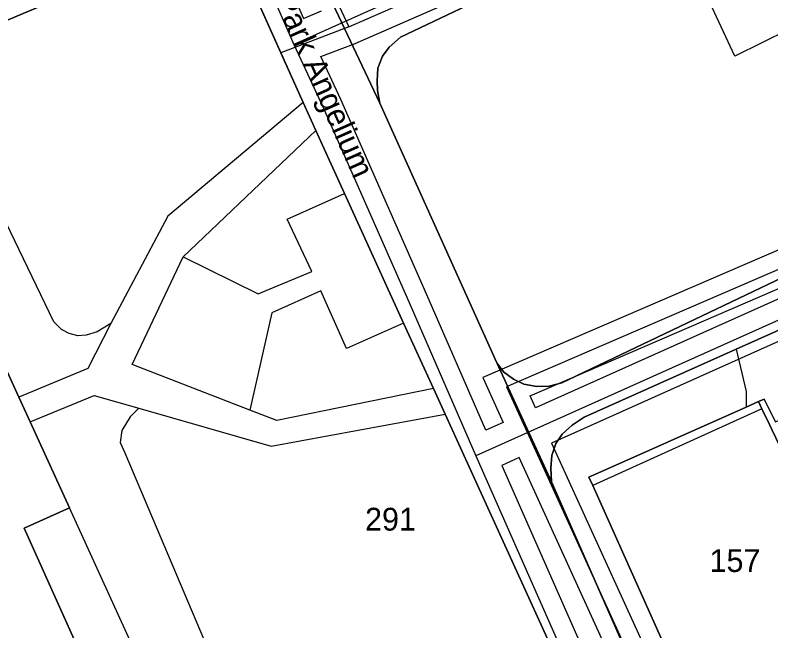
# Model space of a CAD drawing. Extents: x -264070 to -262271, y -1238894 to -1238141.
# Drawn here: x -263399.4 to -263333.1, y -1238576.2 to -1238522.1 of the extents above; entities that cross this region are included whole.
import ezdxf

# ---------------------------------------------------------------- set-up
doc = ezdxf.new("R2010")
doc.units = 0
for name, color, linetype in [('body_kn', 7, 'Continuous'), ('kladpar_druhypozemkov', 7, 'Continuous'), ('kladpar_hranice', 7, 'Continuous'), ('kladpar_parcelnecisla', 7, 'Continuous'), ('kladpar_plochy', 7, 'Continuous'), ('popisy', 7, 'Continuous'), ('tarchy_linie', 7, 'Continuous'), ('zappar_hrandruhpozemk', 7, 'Continuous')]:
    doc.layers.add(name, color=color, linetype=linetype)

msp = doc.modelspace()

# ---------------------------------------------------------------- linework, layer by layer
at = {"layer": 'body_kn'}
for p, q in [((-263374.13, -1238522.45), (-263374.13, -1238522.45)), ((-263370.17, -1238523.18), (-263370.17, -1238523.18)), ((-263370.17, -1238523.18), (-263370.17, -1238523.18)), ((-263369.61, -1238524.63), (-263369.61, -1238524.63)), ((-263369.61, -1238524.63), (-263369.61, -1238524.63)), ((-263365.64, -1238524.08), (-263365.64, -1238524.08)), ((-263375, -1238524.71), (-263375, -1238524.71)), ((-263366.63, -1238524.94), (-263366.63, -1238524.94)), ((-263376.14, -1238525.44), (-263376.14, -1238525.44)), ((-263372.63, -1238525.77), (-263372.63, -1238525.77)), ((-263367.2, -1238525.75), (-263367.2, -1238525.75)), ((-263336.3, -1238525.73), (-263336.3, -1238525.73)), ((-263367.62, -1238526.8), (-263367.62, -1238526.8)), ((-263367.68, -1238527.91), (-263367.68, -1238527.91)), ((-263367.65, -1238528.75), (-263367.65, -1238528.75)), ((-263374.18, -1238529.81), (-263374.18, -1238529.81)), ((-263374.18, -1238529.81), (-263374.18, -1238529.81)), ((-263370.87, -1238529.55), (-263370.87, -1238529.55)), ((-263367.45, -1238529.86), (-263367.45, -1238529.86)), ((-263372.42, -1238530.25), (-263372.42, -1238530.25)), ((-263373.07, -1238532.26), (-263373.07, -1238532.26)), ((-263370.54, -1238537.78), (-263370.54, -1238537.78)), ((-263386.04, -1238539.77), (-263386.04, -1238539.77)), ((-263375.56, -1238540.04), (-263375.56, -1238540.04)), ((-263384.71, -1238543.34), (-263384.71, -1238543.34)), ((-263373.41, -1238544.63), (-263373.41, -1238544.63)), ((-263372.63, -1238546.34), (-263372.63, -1238546.34)), ((-263378.12, -1238546.6), (-263378.12, -1238546.6)), ((-263363.31, -1238546.67), (-263363.31, -1238546.67)), ((-263364.87, -1238547.35), (-263364.87, -1238547.35)), ((-263376.92, -1238548.25), (-263376.92, -1238548.25)), ((-263396.04, -1238549.06), (-263396.04, -1238549.06)), ((-263391.04, -1238549.19), (-263391.04, -1238549.19)), ((-263391.04, -1238549.19), (-263391.04, -1238549.19)), ((-263365.35, -1238549.17), (-263365.35, -1238549.17)), ((-263365.35, -1238549.17), (-263365.35, -1238549.17)), ((-263395.38, -1238549.72), (-263395.38, -1238549.72)), ((-263394.7, -1238550.09), (-263394.7, -1238550.09)), ((-263393.95, -1238550.27), (-263393.95, -1238550.27)), ((-263393.2, -1238550.21), (-263393.2, -1238550.21)), ((-263392.24, -1238549.94), (-263392.24, -1238549.94)), ((-263370.36, -1238551.38), (-263370.36, -1238551.38)), ((-263336.17, -1238551.45), (-263336.17, -1238551.45)), ((-263336.17, -1238551.45), (-263336.17, -1238551.45)), ((-263393.05, -1238553.15), (-263393.05, -1238553.15)), ((-263389.17, -1238552.81), (-263389.17, -1238552.81)), ((-263357.16, -1238552.66), (-263357.16, -1238552.66)), ((-263356.59, -1238553.44), (-263356.59, -1238553.44)), ((-263358.4, -1238553.95), (-263358.4, -1238553.95)), ((-263355.72, -1238554.07), (-263355.72, -1238554.07)), ((-263351.47, -1238554.41), (-263351.47, -1238554.41)), ((-263362.74, -1238554.9), (-263362.74, -1238554.9)), ((-263362.74, -1238554.9), (-263362.74, -1238554.9)), ((-263356.33, -1238554.75), (-263356.33, -1238554.75)), ((-263354.79, -1238554.52), (-263354.79, -1238554.52)), ((-263353.66, -1238554.73), (-263353.66, -1238554.73)), ((-263352.58, -1238554.7), (-263352.58, -1238554.7)), ((-263335.28, -1238555.17), (-263335.28, -1238555.17)), ((-263399.12, -1238555.65), (-263399.12, -1238555.65)), ((-263392.52, -1238555.52), (-263392.52, -1238555.52)), ((-263354.26, -1238555.55), (-263354.26, -1238555.55)), ((-263333.7, -1238555.83), (-263333.7, -1238555.83)), ((-263334.21, -1238556.05), (-263334.21, -1238556.05)), ((-263388.6, -1238556.64), (-263388.6, -1238556.64)), ((-263388.6, -1238556.64), (-263388.6, -1238556.64)), ((-263378.84, -1238556.8), (-263378.84, -1238556.8)), ((-263378.84, -1238556.8), (-263378.84, -1238556.8)), ((-263361.71, -1238557.15), (-263361.71, -1238557.15)), ((-263353.78, -1238556.61), (-263353.78, -1238556.61)), ((-263335.29, -1238556.53), (-263335.29, -1238556.53)), ((-263333.91, -1238556.68), (-263333.91, -1238556.68)), ((-263333.91, -1238556.68), (-263333.91, -1238556.68)), ((-263398.13, -1238557.82), (-263398.13, -1238557.82)), ((-263398.13, -1238557.82), (-263398.13, -1238557.82)), ((-263389.35, -1238557.39), (-263389.35, -1238557.39)), ((-263376.47, -1238557.72), (-263376.47, -1238557.72)), ((-263349.5, -1238557.41), (-263349.5, -1238557.41)), ((-263356.61, -1238557.88), (-263356.61, -1238557.88)), ((-263350.55, -1238558.13), (-263350.55, -1238558.13)), ((-263333.24, -1238558.06), (-263333.24, -1238558.06)), ((-263333.24, -1238558.06), (-263333.24, -1238558.06)), ((-263390.07, -1238558.59), (-263390.07, -1238558.59)), ((-263358.14, -1238558.56), (-263358.14, -1238558.56)), ((-263351.45, -1238558.9), (-263351.45, -1238558.9)), ((-263390.22, -1238559.64), (-263390.22, -1238559.64)), ((-263352.37, -1238559.7), (-263352.37, -1238559.7)), ((-263351.99, -1238559.74), (-263351.99, -1238559.74)), ((-263376.97, -1238559.97), (-263376.97, -1238559.97)), ((-263389.83, -1238560.54), (-263389.83, -1238560.54)), ((-263359.02, -1238560.82), (-263359.02, -1238560.82)), ((-263355.2, -1238560.97), (-263355.2, -1238560.97)), ((-263352.35, -1238560.79), (-263352.35, -1238560.79)), ((-263356.74, -1238561.66), (-263356.74, -1238561.66)), ((-263352.44, -1238561.9), (-263352.44, -1238561.9)), ((-263352.39, -1238563.1), (-263352.39, -1238563.1)), ((-263349.09, -1238562.68), (-263349.09, -1238562.68)), ((-263348.76, -1238563.41), (-263348.76, -1238563.41)), ((-263394.67, -1238565.38), (-263394.67, -1238565.38)), ((-263398.65, -1238567.15), (-263398.65, -1238567.15))]:
    msp.add_line(p, q, dxfattribs=at)
at = {"layer": 'kladpar_druhypozemkov'}
for p, q in [((-263366.76, -1238565.39), (-263366.76, -1238565.39)), ((-263336.73, -1238568.76), (-263336.73, -1238568.76))]:
    msp.add_line(p, q, dxfattribs=at)
at = {"layer": 'kladpar_hranice'}
for points in [[(-263322.33, -1238499.69), (-263319.67, -1238498.47), (-263299.65, -1238489.25), (-263295.89, -1238487.46), (-263294.4, -1238486), (-263293.8, -1238485.42), (-263293.03, -1238483.17), (-263286.54, -1238487.6), (-263315.32, -1238500.15), (-263365.64, -1238524.08), (-263366.63, -1238524.94), (-263367.2, -1238525.75), (-263367.62, -1238526.8), (-263367.68, -1238527.91), (-263367.65, -1238528.75), (-263367.45, -1238529.86), (-263372.34, -1238519.45), (-263371.41, -1238520.44), (-263370.45, -1238520.95), (-263369.44, -1238521.28), (-263368.57, -1238521.43), (-263367.85, -1238521.28), (-263322.33, -1238499.69)], [(-263331.37, -1238620.25), (-263338.28, -1238623.55), (-263340.45, -1238621.95), (-263346.03, -1238617.87), (-263344.17, -1238616.49), (-263343.06, -1238615.3), (-263341.98, -1238613.92), (-263341.02, -1238612.39), (-263340.41, -1238610.69), (-263340.05, -1238608.98), (-263339.96, -1238607.33), (-263340.19, -1238605.62), (-263340.7, -1238603.43), (-263342.52, -1238599.26), (-263361.71, -1238557.15), (-263362.74, -1238554.9), (-263365.35, -1238549.17), (-263370.54, -1238537.78), (-263373.07, -1238532.26), (-263374.18, -1238529.81), (-263394.31, -1238484.87)], [(-263394.31, -1238484.87), (-263374.18, -1238529.81)], [(-263423.02, -1238501.67), (-263410.31, -1238495.37), (-263411.57, -1238492.61), (-263411.74, -1238492.26), (-263405.83, -1238489.45), (-263392.22, -1238519.21), (-263407.37, -1238525.62), (-263411.05, -1238527.18), (-263411.21, -1238526.84), (-263412.28, -1238524.59), (-263413.92, -1238521.14), (-263423.02, -1238501.67)], [(-263280.39, -1238520.43), (-263284.2, -1238522.16), (-263315.92, -1238537.43), (-263351.47, -1238554.41), (-263352.58, -1238554.7), (-263353.66, -1238554.73), (-263354.79, -1238554.52), (-263355.72, -1238554.07), (-263356.59, -1238553.44), (-263357.16, -1238552.66), (-263367.45, -1238529.86), (-263367.65, -1238528.75), (-263367.68, -1238527.91), (-263367.62, -1238526.8), (-263367.2, -1238525.75), (-263366.63, -1238524.94), (-263365.64, -1238524.08), (-263315.32, -1238500.15)], [(-263407.37, -1238525.62), (-263392.22, -1238519.21)], [(-263372.34, -1238519.45), (-263367.45, -1238529.86), (-263357.16, -1238552.66), (-263352.39, -1238563.1), (-263327.96, -1238618.63)], [(-263415.77, -1238529.17), (-263406.33, -1238550.04), (-263402.47, -1238548.32), (-263399.12, -1238555.65), (-263398.13, -1238557.82), (-263394.67, -1238565.38), (-263398.65, -1238567.15), (-263389.34, -1238587.86), (-263423.21, -1238603.17), (-263421.51, -1238606.92), (-263420.97, -1238606.68), (-263420.38, -1238607.97), (-263420.91, -1238608.26), (-263420.75, -1238608.61), (-263420, -1238610.28)], [(-263374.18, -1238529.81), (-263373.07, -1238532.26), (-263370.54, -1238537.78), (-263365.35, -1238549.17), (-263362.74, -1238554.9), (-263361.71, -1238557.15), (-263342.52, -1238599.26)], [(-263325.54, -1238546.7), (-263336.17, -1238551.45), (-263349.5, -1238557.41), (-263350.55, -1238558.13), (-263351.45, -1238558.9), (-263351.99, -1238559.74), (-263352.35, -1238560.79), (-263352.44, -1238561.9), (-263352.39, -1238563.1), (-263357.16, -1238552.66), (-263356.59, -1238553.44), (-263355.72, -1238554.07), (-263354.79, -1238554.52), (-263353.66, -1238554.73), (-263352.58, -1238554.7), (-263351.47, -1238554.41), (-263315.92, -1238537.43)], [(-263327.96, -1238618.63), (-263352.39, -1238563.1), (-263352.44, -1238561.9), (-263352.35, -1238560.79), (-263351.99, -1238559.74), (-263351.45, -1238558.9), (-263350.55, -1238558.13), (-263349.5, -1238557.41), (-263336.17, -1238551.45), (-263325.54, -1238546.7)], [(-263389.34, -1238587.86), (-263398.65, -1238567.15), (-263394.67, -1238565.38), (-263398.13, -1238557.82), (-263399.12, -1238555.65), (-263402.47, -1238548.32)], [(-263320.45, -1238552.35), (-263313.18, -1238549.1), (-263313, -1238549.52), (-263307.39, -1238561.96), (-263324.41, -1238569.63), (-263327.36, -1238563.3), (-263330.14, -1238564.53), (-263333.03, -1238558.51), (-263333.24, -1238558.06), (-263333.91, -1238556.68), (-263334.21, -1238556.05), (-263333.7, -1238555.83), (-263332.71, -1238557.83), (-263322.67, -1238553.34), (-263320.45, -1238552.35)], [(-263332.71, -1238557.83), (-263333.7, -1238555.83), (-263334.21, -1238556.05), (-263335.29, -1238556.53), (-263349.09, -1238562.68), (-263348.76, -1238563.41), (-263339.17, -1238584.79), (-263330.42, -1238604.27)], [(-263333.24, -1238558.06), (-263333.03, -1238558.51), (-263330.14, -1238564.53), (-263329.82, -1238565.18), (-263331.86, -1238566.17), (-263326.11, -1238578.98), (-263339.17, -1238584.79), (-263348.76, -1238563.41), (-263349.09, -1238562.68), (-263335.29, -1238556.53), (-263334.21, -1238556.05), (-263333.91, -1238556.68), (-263333.24, -1238558.06)]]:
    msp.add_lwpolyline(points, dxfattribs=at)
at = {"layer": 'kladpar_plochy'}
for points in [[(-263322.33, -1238499.69), (-263319.67, -1238498.47), (-263299.65, -1238489.25), (-263295.89, -1238487.46), (-263294.4, -1238486), (-263293.8, -1238485.42), (-263293.03, -1238483.17), (-263286.54, -1238487.6), (-263315.32, -1238500.15), (-263365.64, -1238524.08), (-263366.63, -1238524.94), (-263367.2, -1238525.75), (-263367.62, -1238526.8), (-263367.68, -1238527.91), (-263367.65, -1238528.75), (-263367.45, -1238529.86), (-263372.34, -1238519.45), (-263371.41, -1238520.44), (-263370.45, -1238520.95), (-263369.44, -1238521.28), (-263368.57, -1238521.43), (-263367.85, -1238521.28)], [(-263423.02, -1238501.67), (-263410.31, -1238495.37), (-263411.57, -1238492.61), (-263411.74, -1238492.26), (-263405.83, -1238489.45), (-263392.22, -1238519.21), (-263407.37, -1238525.62), (-263411.05, -1238527.18), (-263411.21, -1238526.84), (-263412.28, -1238524.59), (-263413.92, -1238521.14)], [(-263315.92, -1238537.43), (-263284.2, -1238522.16), (-263281.91, -1238527.2), (-263288.55, -1238530.17), (-263290.72, -1238531.14), (-263303.39, -1238536.8), (-263305.52, -1238537.76), (-263323.36, -1238545.73), (-263325.54, -1238546.7), (-263336.17, -1238551.45), (-263349.5, -1238557.41), (-263350.55, -1238558.13), (-263351.45, -1238558.9), (-263351.99, -1238559.74), (-263352.35, -1238560.79), (-263352.44, -1238561.9), (-263352.39, -1238563.1), (-263357.16, -1238552.66), (-263356.59, -1238553.44), (-263355.72, -1238554.07), (-263354.79, -1238554.52), (-263353.66, -1238554.73), (-263352.58, -1238554.7), (-263351.47, -1238554.41)], [(-263320.45, -1238552.35), (-263313.18, -1238549.1), (-263313, -1238549.52), (-263307.39, -1238561.96), (-263324.41, -1238569.63), (-263327.36, -1238563.3), (-263330.14, -1238564.53), (-263333.03, -1238558.51), (-263333.24, -1238558.06), (-263333.91, -1238556.68), (-263334.21, -1238556.05), (-263333.7, -1238555.83), (-263332.71, -1238557.83), (-263322.67, -1238553.34)], [(-263333.24, -1238558.06), (-263333.03, -1238558.51), (-263330.14, -1238564.53), (-263329.82, -1238565.18), (-263331.86, -1238566.17), (-263326.11, -1238578.98), (-263339.17, -1238584.79), (-263348.76, -1238563.41), (-263349.09, -1238562.68), (-263335.29, -1238556.53), (-263334.21, -1238556.05), (-263333.91, -1238556.68)]]:
    msp.add_lwpolyline(points, close=True, dxfattribs=at)
for points in [[(-263331.37, -1238620.25), (-263338.28, -1238623.55), (-263340.45, -1238621.95), (-263346.03, -1238617.87), (-263344.17, -1238616.49), (-263343.06, -1238615.3), (-263341.98, -1238613.92), (-263341.02, -1238612.39), (-263340.41, -1238610.69), (-263340.05, -1238608.98), (-263339.96, -1238607.33), (-263340.19, -1238605.62), (-263340.7, -1238603.43), (-263342.52, -1238599.26), (-263361.71, -1238557.15), (-263362.74, -1238554.9), (-263365.35, -1238549.17), (-263370.54, -1238537.78), (-263373.07, -1238532.26), (-263374.18, -1238529.81), (-263394.31, -1238484.87)], [(-263394.31, -1238484.87), (-263374.18, -1238529.81), (-263373.07, -1238532.26), (-263370.54, -1238537.78), (-263365.35, -1238549.17), (-263362.74, -1238554.9), (-263361.71, -1238557.15), (-263342.52, -1238599.26)], [(-263280.39, -1238520.43), (-263284.2, -1238522.16), (-263315.92, -1238537.43), (-263351.47, -1238554.41), (-263352.58, -1238554.7), (-263353.66, -1238554.73), (-263354.79, -1238554.52), (-263355.72, -1238554.07), (-263356.59, -1238553.44), (-263357.16, -1238552.66), (-263367.45, -1238529.86), (-263367.65, -1238528.75), (-263367.68, -1238527.91), (-263367.62, -1238526.8), (-263367.2, -1238525.75), (-263366.63, -1238524.94), (-263365.64, -1238524.08), (-263315.32, -1238500.15)], [(-263407.37, -1238525.62), (-263392.22, -1238519.21)], [(-263372.34, -1238519.45), (-263367.45, -1238529.86), (-263357.16, -1238552.66), (-263352.39, -1238563.1), (-263327.96, -1238618.63)], [(-263327.96, -1238618.63), (-263352.39, -1238563.1), (-263352.44, -1238561.9), (-263352.35, -1238560.79), (-263351.99, -1238559.74), (-263351.45, -1238558.9), (-263350.55, -1238558.13), (-263349.5, -1238557.41), (-263336.17, -1238551.45), (-263325.54, -1238546.7)], [(-263402.47, -1238548.32), (-263399.12, -1238555.65), (-263398.13, -1238557.82), (-263394.67, -1238565.38), (-263398.65, -1238567.15), (-263389.34, -1238587.86), (-263423.21, -1238603.17)], [(-263389.34, -1238587.86), (-263398.65, -1238567.15), (-263394.67, -1238565.38), (-263398.13, -1238557.82), (-263399.12, -1238555.65), (-263402.47, -1238548.32)], [(-263332.71, -1238557.83), (-263333.7, -1238555.83), (-263334.21, -1238556.05), (-263335.29, -1238556.53), (-263349.09, -1238562.68), (-263348.76, -1238563.41), (-263339.17, -1238584.79), (-263330.42, -1238604.27)]]:
    msp.add_lwpolyline(points, dxfattribs=at)
at = {"layer": 'tarchy_linie'}
for p, q in [((-263296.9, -1238489.74), (-263375, -1238524.71)), ((-263370.17, -1238523.18), (-263376.14, -1238525.44))]:
    msp.add_line(p, q, dxfattribs=at)
for points in [[(-263404.7, -1238469.74), (-263396.84, -1238466.23), (-263370.17, -1238523.18), (-263297.77, -1238491.54), (-263283.79, -1238523.45), (-263356.33, -1238554.75), (-263326.06, -1238621.17)], [(-263397.11, -1238469.96), (-263374.13, -1238522.45), (-263372.55, -1238521.75)], [(-263398.07, -1238472.01), (-263375, -1238524.71), (-263372.42, -1238530.25), (-263364.87, -1238547.35), (-263359.02, -1238560.82), (-263333.64, -1238618.35), (-263340.71, -1238621.76)], [(-263332.53, -1238620.81), (-263335.06, -1238622.01), (-263335.46, -1238621.11), (-263339.16, -1238622.9), (-263340.45, -1238621.95), (-263340.71, -1238621.76), (-263342.27, -1238620.62), (-263335.9, -1238617.55), (-263340.01, -1238608.25), (-263339.96, -1238607.33), (-263340.19, -1238605.62), (-263340.7, -1238603.43), (-263342.52, -1238599.26), (-263361.71, -1238557.15), (-263362.74, -1238554.9), (-263365.35, -1238549.17), (-263370.54, -1238537.78), (-263373.07, -1238532.26), (-263374.18, -1238529.81), (-263376.14, -1238525.44), (-263394.31, -1238484.87)], [(-263369.61, -1238524.63), (-263298.57, -1238493.58), (-263285.83, -1238522.64), (-263358.4, -1238553.95), (-263356.61, -1238557.88), (-263358.14, -1238558.56), (-263363.31, -1238546.67), (-263370.87, -1238529.55), (-263372.63, -1238525.77), (-263369.61, -1238524.63)], [(-263291.13, -1238528.3), (-263322.45, -1238542.56), (-263353.78, -1238556.61), (-263354.26, -1238555.55), (-263291.13, -1238528.3)], [(-263287.8, -1238528.66), (-263321.76, -1238544.11), (-263359.02, -1238560.82)], [(-263321.06, -1238545.66), (-263352.37, -1238559.7), (-263324.62, -1238620.52)], [(-263328.75, -1238619.01), (-263355.2, -1238560.97), (-263356.74, -1238561.66), (-263332.04, -1238617.64)]]:
    msp.add_lwpolyline(points, dxfattribs=at)
at = {"layer": 'zappar_hrandruhpozemk'}
for p, q in [((-263304.17, -1238509.89), (-263336.3, -1238525.73)), ((-263336.3, -1238525.73), (-263341.79, -1238513.91)), ((-263396.04, -1238549.06), (-263407.37, -1238525.62)), ((-263374.18, -1238529.81), (-263386.04, -1238539.77)), ((-263384.71, -1238543.34), (-263373.07, -1238532.26)), ((-263389.17, -1238552.81), (-263384.71, -1238543.34)), ((-263384.71, -1238543.34), (-263378.12, -1238546.6)), ((-263378.12, -1238546.6), (-263373.41, -1238544.63)), ((-263391.04, -1238549.19), (-263393.05, -1238553.15)), ((-263336.17, -1238551.45), (-263335.28, -1238555.17)), ((-263393.05, -1238553.15), (-263399.12, -1238555.65)), ((-263378.84, -1238556.8), (-263389.17, -1238552.81)), ((-263362.74, -1238554.9), (-263376.47, -1238557.72)), ((-263335.28, -1238555.17), (-263335.29, -1238556.53)), ((-263398.13, -1238557.82), (-263392.52, -1238555.52)), ((-263376.47, -1238557.72), (-263378.84, -1238556.8)), ((-263376.97, -1238559.97), (-263361.71, -1238557.15)), ((-263333.91, -1238556.68), (-263348.76, -1238563.41)), ((-263389.83, -1238560.54), (-263380.02, -1238583.64)), ((-263385.23, -1238586), (-263394.67, -1238565.38))]:
    msp.add_line(p, q, dxfattribs=at)
for points in [[(-263373.41, -1238544.63), (-263375.56, -1238540.04), (-263370.54, -1238537.78)], [(-263386.04, -1238539.77), (-263391.04, -1238549.19), (-263392.24, -1238549.94), (-263393.2, -1238550.21), (-263393.95, -1238550.27), (-263394.7, -1238550.09), (-263395.38, -1238549.72), (-263396.04, -1238549.06)], [(-263365.35, -1238549.17), (-263370.36, -1238551.38), (-263372.63, -1238546.34), (-263376.92, -1238548.25), (-263378.84, -1238556.8)], [(-263392.52, -1238555.52), (-263388.6, -1238556.64), (-263376.97, -1238559.97)], [(-263388.6, -1238556.64), (-263389.35, -1238557.39), (-263390.07, -1238558.59), (-263390.22, -1238559.64), (-263389.83, -1238560.54)]]:
    msp.add_lwpolyline(points, dxfattribs=at)

# ---------------------------------------------------------------- texts
at = {"layer": 'kladpar_parcelnecisla'}
for s, p in [('291', (-263368.736, -1238567.37)), ('157', (-263338.507, -1238571))]:
    msp.add_text(s, height=2, dxfattribs=at).set_placement(p)
at = {"layer": 'popisy'}
msp.add_text('ul. Park Angelium', height=2, rotation=294, dxfattribs=at).set_placement((-263378.217, -1238517.459))

doc.saveas('drawing.dxf')
